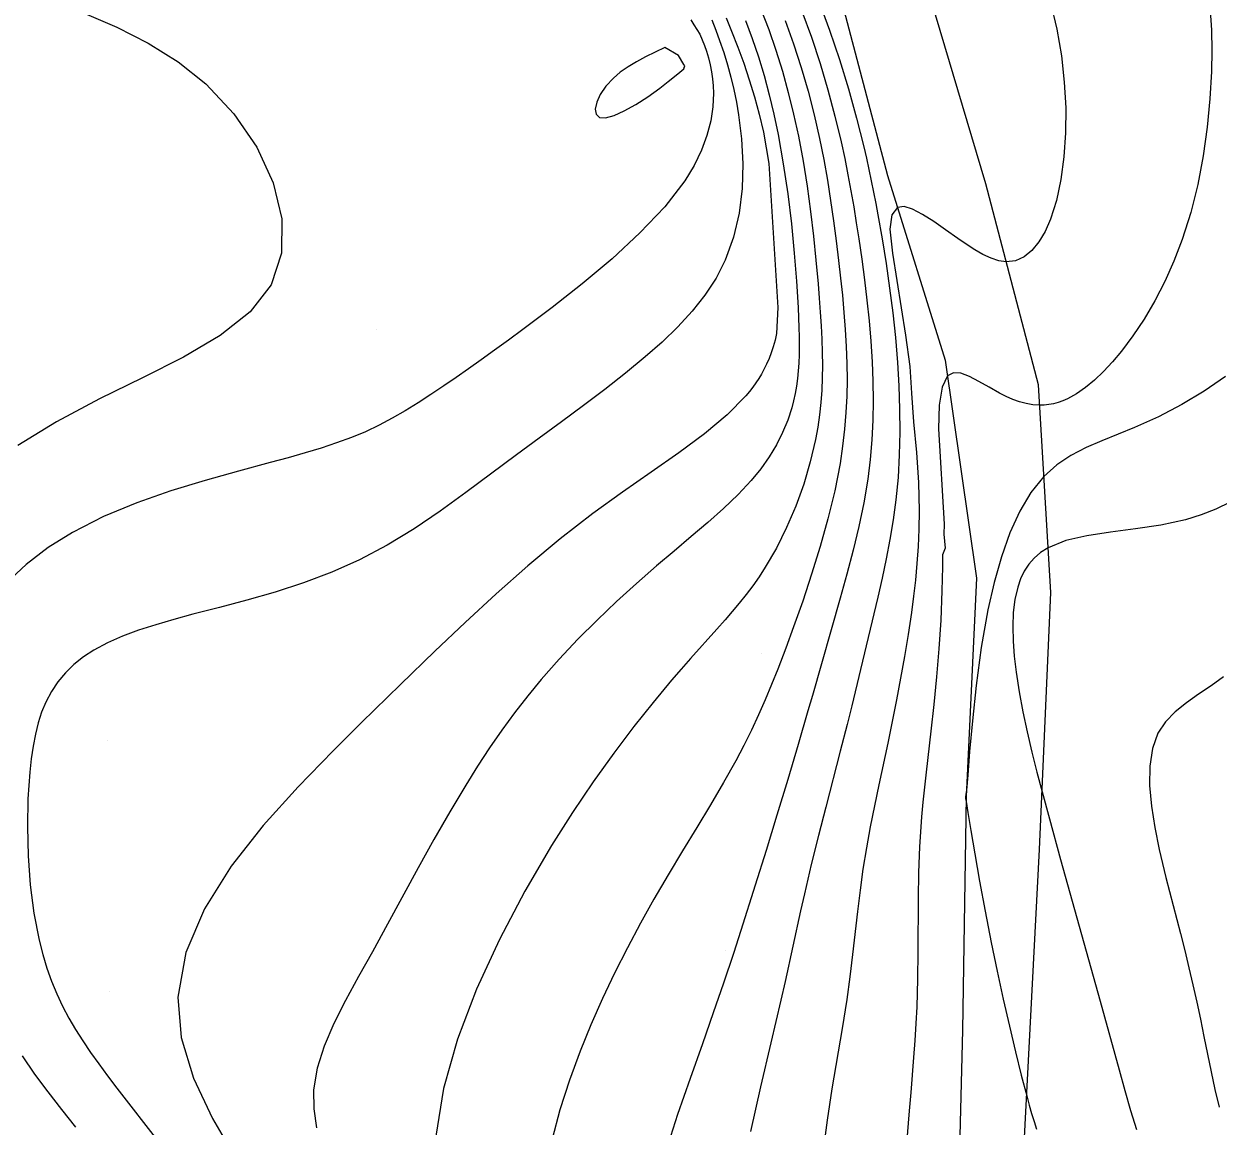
# Model space of a CAD drawing. Extents: x 2356077 to 2359823, y 225951 to 227822.
# Drawn here: x 2356612.4 to 2356687.5, y 227641.9 to 227711.2 of the extents above; entities that cross this region are included whole.
import ezdxf

# ---------------------------------------------------------------- set-up
doc = ezdxf.new("R2010")
doc.units = 0
for name, color, linetype in [('DTM Contours Major', 7, 'Continuous'), ('DTM Contours Minor', 7, 'Continuous'), ('PH Exist DTM Breakline', 7, 'Continuous'), ('PH Exist DTM Point', 7, 'Continuous')]:
    doc.layers.add(name, color=color, linetype=linetype)

msp = doc.modelspace()

# ---------------------------------------------------------------- linework, layer by layer
at = {"layer": 'DTM Contours Major'}
for points in [[(2356677.003, 227712.558), (2356677.398, 227710.876), (2356677.683, 227709.207), (2356677.865, 227707.555), (2356677.952, 227705.933), (2356677.946, 227704.354), (2356677.846, 227702.842), (2356677.653, 227701.418), (2356677.367, 227700.107), (2356676.989, 227698.93), (2356676.652, 227698.164), (2356676.264, 227697.502), (2356675.826, 227696.961), (2356675.337, 227696.561), (2356674.798, 227696.319), (2356674.209, 227696.253), (2356673.744, 227696.325), (2356673.257, 227696.486), (2356672.751, 227696.721), (2356672.231, 227697.015), (2356671.702, 227697.353), (2356671.168, 227697.718), (2356670.401, 227698.261), (2356669.656, 227698.781), (2356668.958, 227699.231), (2356668.33, 227699.561), (2356667.796, 227699.725), (2356667.379, 227699.674), (2356667.022, 227699.198), (2356666.885, 227698.302), (2356667.068, 227696.794), (2356667.872, 227691.641), (2356668.147, 227689.683), (2356668.249, 227687.988), (2356668.39, 227686.19), (2356668.569, 227684.263), (2356668.688, 227682.389), (2356668.734, 227680.591), (2356668.72, 227679.457), (2356668.675, 227678.36), (2356668.6, 227677.293), (2356668.502, 227676.25), (2356668.383, 227675.226), (2356668.248, 227674.213), (2356668.042, 227672.826), (2356667.815, 227671.449), (2356667.571, 227670.079), (2356667.312, 227668.716), (2356667.041, 227667.357), (2356666.759, 227666.001), (2356666.2, 227663.373), (2356665.926, 227662.056), (2356665.665, 227660.735), (2356665.423, 227659.407), (2356665.207, 227658.071), (2356665.023, 227656.755), (2356664.86, 227655.425), (2356664.547, 227652.705), (2356664.376, 227651.307), (2356664.181, 227649.878), (2356663.896, 227648.064), (2356663.258, 227644.272), (2356662.951, 227642.29), (2356662.683, 227640.248)], [(2356657.825, 227711.416), (2356658.247, 227710.282), (2356658.634, 227709.13), (2356658.988, 227707.955), (2356659.311, 227706.755), (2356659.604, 227705.524), (2356659.869, 227704.259), (2356660.197, 227702.414), (2356660.475, 227700.531), (2356660.705, 227698.647), (2356660.889, 227696.802), (2356661.029, 227695.032), (2356661.129, 227693.375), (2356661.158, 227692.74), (2356661.18, 227692.128), (2356661.192, 227691.538), (2356661.195, 227690.969), (2356661.186, 227690.417), (2356661.164, 227689.882), (2356661.131, 227689.391), (2356661.084, 227688.912), (2356661.021, 227688.442), (2356660.942, 227687.98), (2356660.845, 227687.524), (2356660.727, 227687.072), (2356660.474, 227686.292), (2356660.155, 227685.52), (2356659.768, 227684.755), (2356659.311, 227683.998), (2356658.782, 227683.249), (2356658.179, 227682.508), (2356657.358, 227681.628), (2356656.445, 227680.753), (2356655.457, 227679.874), (2356654.412, 227678.983), (2356653.326, 227678.072), (2356652.216, 227677.133), (2356650.965, 227676.042), (2356649.718, 227674.909), (2356648.485, 227673.736), (2356647.277, 227672.526), (2356646.105, 227671.28), (2356644.98, 227670.003), (2356644.123, 227668.964), (2356643.299, 227667.903), (2356642.501, 227666.816), (2356641.726, 227665.699), (2356640.969, 227664.549), (2356640.224, 227663.362), (2356639.218, 227661.674), (2356638.226, 227659.932), (2356637.246, 227658.159), (2356635.316, 227654.613), (2356634.362, 227652.885), (2356633.491, 227651.334), (2356632.666, 227649.83), (2356631.929, 227648.37), (2356631.321, 227646.95), (2356630.884, 227645.565), (2356630.66, 227644.211), (2356630.666, 227643.007), (2356630.851, 227641.819)]]:
    msp.add_lwpolyline(points, dxfattribs=at)
at = {"layer": 'DTM Contours Minor'}
for points in [[(2356662.425, 227712.637), (2356663.1, 227710.816), (2356663.722, 227708.969), (2356664.288, 227707.118), (2356664.798, 227705.283), (2356665.25, 227703.485), (2356665.419, 227702.761), (2356665.579, 227702.046), (2356665.73, 227701.335), (2356665.874, 227700.627), (2356666.013, 227699.92), (2356666.146, 227699.212), (2356666.415, 227697.689), (2356666.662, 227696.152), (2356666.884, 227694.604), (2356667.078, 227693.049), (2356667.241, 227691.49), (2356667.371, 227689.93), (2356667.46, 227688.462), (2356667.512, 227687.001), (2356667.524, 227685.549), (2356667.492, 227684.111), (2356667.411, 227682.691), (2356667.278, 227681.293), (2356667.11, 227680.041), (2356666.904, 227678.806), (2356666.666, 227677.585), (2356666.405, 227676.374), (2356666.13, 227675.168), (2356665.057, 227670.63), (2356664.503, 227668.347), (2356664.211, 227667.176), (2356663.777, 227665.484), (2356662.867, 227661.981), (2356662.407, 227660.183), (2356661.956, 227658.364), (2356661.523, 227656.53), (2356661.28, 227655.455), (2356660.311, 227651.011), (2356660.046, 227649.836), (2356659.419, 227647.166), (2356658.762, 227644.391), (2356658.129, 227641.582)], [(2356616.233, 227711.88), (2356618.279, 227711.001), (2356620.265, 227709.996), (2356622.147, 227708.825), (2356623.882, 227707.447), (2356625.653, 227705.563), (2356627.091, 227703.451), (2356628.121, 227701.215), (2356628.664, 227698.959), (2356628.645, 227696.789), (2356627.987, 227694.809), (2356626.665, 227693.108), (2356624.782, 227691.617), (2356622.482, 227690.259), (2356619.906, 227688.957), (2356617.197, 227687.631), (2356614.497, 227686.205), (2356612.056, 227684.698)], [(2356658.79, 227712.124), (2356659.279, 227710.849), (2356659.728, 227709.552), (2356660.138, 227708.234), (2356660.51, 227706.895), (2356660.845, 227705.536), (2356661.143, 227704.158), (2356661.436, 227702.585), (2356661.688, 227701.003), (2356661.903, 227699.426), (2356662.088, 227697.869), (2356662.245, 227696.347), (2356662.381, 227694.873), (2356662.457, 227693.974), (2356662.524, 227693.097), (2356662.58, 227692.238), (2356662.622, 227691.394), (2356662.648, 227690.561), (2356662.655, 227689.736), (2356662.642, 227688.963), (2356662.609, 227688.192), (2356662.552, 227687.42), (2356662.469, 227686.645), (2356662.358, 227685.864), (2356662.216, 227685.075), (2356661.893, 227683.685), (2356661.478, 227682.285), (2356660.979, 227680.9), (2356660.404, 227679.552), (2356659.762, 227678.262), (2356659.061, 227677.054), (2356658.673, 227676.461), (2356658.271, 227675.89), (2356657.856, 227675.339), (2356657.428, 227674.801), (2356656.989, 227674.272), (2356656.537, 227673.747), (2356656.018, 227673.157), (2356654.366, 227671.312), (2356653.78, 227670.648), (2356653.175, 227669.95), (2356652.015, 227668.562), (2356650.799, 227667.035), (2356649.54, 227665.37), (2356648.25, 227663.569), (2356646.943, 227661.633), (2356645.63, 227659.565), (2356643.944, 227656.692), (2356642.345, 227653.663), (2356640.91, 227650.543), (2356639.714, 227647.398), (2356638.833, 227644.294), (2356638.341, 227641.294)], [(2356661.368, 227712), (2356661.964, 227710.365), (2356662.509, 227708.711), (2356663.003, 227707.055), (2356663.444, 227705.41), (2356663.832, 227703.793), (2356664.058, 227702.75), (2356664.263, 227701.723), (2356664.45, 227700.707), (2356664.623, 227699.699), (2356664.785, 227698.696), (2356664.938, 227697.694), (2356665.124, 227696.413), (2356665.297, 227695.129), (2356665.454, 227693.841), (2356665.59, 227692.551), (2356665.702, 227691.258), (2356665.786, 227689.963), (2356665.836, 227688.741), (2356665.853, 227687.517), (2356665.833, 227686.289), (2356665.773, 227685.058), (2356665.667, 227683.823), (2356665.513, 227682.583), (2356665.262, 227681.101), (2356664.95, 227679.613), (2356664.589, 227678.119), (2356664.191, 227676.621), (2356663.771, 227675.119), (2356662.028, 227669.002), (2356661.749, 227668.034), (2356661.127, 227665.906), (2356660.472, 227663.705), (2356659.797, 227661.471), (2356659.114, 227659.244), (2356658.435, 227657.063), (2356657.532, 227654.223), (2356657.06, 227652.772), (2356656.439, 227650.911), (2356655.795, 227649.042), (2356655.111, 227647.105), (2356654.331, 227644.922), (2356653.546, 227642.653), (2356652.815, 227640.355)], [(2356687.028, 227712.045), (2356687.113, 227710.821), (2356687.141, 227709.544), (2356687.118, 227708.214), (2356687.023, 227706.492), (2356686.851, 227704.718), (2356686.596, 227702.919), (2356686.253, 227701.123), (2356685.817, 227699.357), (2356685.282, 227697.65), (2356684.762, 227696.295), (2356684.181, 227695.007), (2356683.549, 227693.791), (2356682.879, 227692.655), (2356682.18, 227691.604), (2356681.464, 227690.647), (2356680.901, 227689.971), (2356680.335, 227689.359), (2356679.768, 227688.816), (2356679.201, 227688.347), (2356678.635, 227687.956), (2356678.072, 227687.646), (2356677.778, 227687.518), (2356677.485, 227687.414), (2356677.193, 227687.334), (2356676.9, 227687.278), (2356676.607, 227687.246), (2356676.312, 227687.238), (2356675.896, 227687.267), (2356675.477, 227687.34), (2356675.056, 227687.454), (2356674.633, 227687.605), (2356674.208, 227687.789), (2356673.782, 227688.003), (2356673.132, 227688.369), (2356672.499, 227688.738), (2356671.902, 227689.052), (2356671.36, 227689.254), (2356670.892, 227689.285), (2356670.517, 227689.087), (2356670.177, 227688.384), (2356670.005, 227687.242), (2356669.96, 227685.753), (2356670.319, 227679.772), (2356670.288, 227679.143), (2356670.371, 227678.249), (2356670.217, 227677.826), (2356670.2, 227677.09), (2356670.191, 227676.33), (2356670.174, 227675.575), (2356670.097, 227673.734), (2356669.978, 227671.927), (2356669.827, 227670.16), (2356669.654, 227668.435), (2356669.469, 227666.757), (2356669.174, 227664.171), (2356669.07, 227663.226), (2356668.975, 227662.289), (2356668.89, 227661.356), (2356668.818, 227660.42), (2356668.761, 227659.476), (2356668.703, 227657.873), (2356668.678, 227656.236), (2356668.664, 227652.873), (2356668.642, 227651.155), (2356668.589, 227649.418), (2356668.537, 227648.371), (2356668.471, 227647.314), (2356668.392, 227646.241), (2356668.211, 227644.028), (2356668.114, 227642.878), (2356667.946, 227640.809)], [(2356654.376, 227711.463), (2356654.569, 227711.148), (2356654.758, 227710.86), (2356654.94, 227710.553), (2356655.095, 227710.203), (2356655.235, 227709.852), (2356655.36, 227709.501), (2356655.492, 227709.072), (2356655.602, 227708.641), (2356655.689, 227708.205), (2356655.753, 227707.765), (2356655.792, 227707.317), (2356655.807, 227706.862), (2356655.766, 227706.002), (2356655.632, 227705.114), (2356655.397, 227704.202), (2356655.052, 227703.268), (2356654.59, 227702.317), (2356654.003, 227701.351), (2356652.737, 227699.71), (2356651.184, 227698.065), (2356649.429, 227696.442), (2356647.558, 227694.871), (2356645.658, 227693.379), (2356643.813, 227691.993), (2356642.911, 227691.329), (2356642.043, 227690.699), (2356641.207, 227690.1), (2356640.399, 227689.528), (2356639.617, 227688.983), (2356638.856, 227688.46), (2356638.036, 227687.908), (2356637.229, 227687.381), (2356636.424, 227686.884), (2356635.611, 227686.415), (2356634.779, 227685.978), (2356633.918, 227685.574), (2356633.035, 227685.209), (2356632.111, 227684.869), (2356631.142, 227684.549), (2356630.125, 227684.239), (2356629.057, 227683.935), (2356627.935, 227683.628), (2356625.937, 227683.09), (2356623.834, 227682.504), (2356621.682, 227681.848), (2356619.538, 227681.1), (2356617.459, 227680.239), (2356615.5, 227679.244), (2356613.978, 227678.286), (2356612.594, 227677.224), (2356611.36, 227676.065)], [(2356655.707, 227711.455), (2356655.956, 227710.811), (2356656.189, 227710.174), (2356656.45, 227709.403), (2356656.687, 227708.634), (2356656.9, 227707.863), (2356657.087, 227707.085), (2356657.25, 227706.297), (2356657.387, 227705.495), (2356657.57, 227703.975), (2356657.648, 227702.42), (2356657.603, 227700.854), (2356657.416, 227699.304), (2356657.07, 227697.797), (2356656.545, 227696.358), (2356655.967, 227695.232), (2356655.267, 227694.163), (2356654.459, 227693.141), (2356653.557, 227692.158), (2356652.572, 227691.205), (2356651.519, 227690.274), (2356650.277, 227689.25), (2356648.976, 227688.235), (2356647.629, 227687.222), (2356646.245, 227686.204), (2356644.836, 227685.173), (2356643.413, 227684.123), (2356640.237, 227681.747), (2356638.621, 227680.581), (2356636.975, 227679.469), (2356635.29, 227678.437), (2356633.557, 227677.515), (2356631.808, 227676.737), (2356630.029, 227676.071), (2356628.242, 227675.495), (2356626.472, 227674.988), (2356624.742, 227674.529), (2356623.075, 227674.095), (2356621.876, 227673.773), (2356620.733, 227673.444), (2356619.652, 227673.097), (2356618.638, 227672.723), (2356617.7, 227672.311), (2356616.842, 227671.852), (2356616.184, 227671.421), (2356615.588, 227670.947), (2356615.054, 227670.427), (2356614.582, 227669.861), (2356614.171, 227669.246), (2356613.821, 227668.58), (2356613.561, 227667.947), (2356613.344, 227667.273), (2356613.166, 227666.558), (2356613.021, 227665.803), (2356612.906, 227665.007), (2356612.815, 227664.172), (2356612.701, 227662.497), (2356612.663, 227660.727), (2356612.708, 227658.908), (2356612.842, 227657.084), (2356613.07, 227655.302), (2356613.398, 227653.606), (2356613.626, 227652.716), (2356613.888, 227651.863), (2356614.183, 227651.04), (2356614.513, 227650.244), (2356614.878, 227649.469), (2356615.279, 227648.711), (2356615.699, 227647.992), (2356616.153, 227647.276), (2356616.64, 227646.558), (2356617.159, 227645.83), (2356617.71, 227645.085), (2356618.294, 227644.315), (2356620.988, 227640.825)], [(2356656.603, 227711.582), (2356656.947, 227710.76), (2356657.341, 227709.754), (2356657.71, 227708.735), (2356658.054, 227707.696), (2356658.377, 227706.631), (2356658.678, 227705.533), (2356658.958, 227704.395), (2356659.282, 227702.433), (2356659.854, 227693.38), (2356659.776, 227691.745), (2356659.677, 227691.324), (2356659.563, 227690.917), (2356659.433, 227690.525), (2356659.297, 227690.167), (2356659.146, 227689.821), (2356658.979, 227689.483), (2356658.822, 227689.198), (2356658.652, 227688.917), (2356658.47, 227688.642), (2356658.275, 227688.371), (2356658.068, 227688.104), (2356657.847, 227687.839), (2356656.659, 227686.631), (2356655.238, 227685.444), (2356653.634, 227684.254), (2356651.897, 227683.038), (2356650.077, 227681.772), (2356648.225, 227680.434), (2356646.162, 227678.83), (2356644.129, 227677.135), (2356642.133, 227675.377), (2356640.182, 227673.583), (2356638.282, 227671.782), (2356636.123, 227669.691), (2356633.674, 227667.29), (2356632.344, 227665.972), (2356631.89, 227665.518), (2356629.683, 227663.259), (2356627.488, 227660.828), (2356625.469, 227658.257), (2356623.792, 227655.58), (2356622.62, 227652.828), (2356622.118, 227650.034), (2356622.338, 227647.488), (2356623.108, 227644.944), (2356624.295, 227642.409), (2356625.765, 227639.892)], [(2356660.323, 227711.417), (2356660.844, 227709.956), (2356661.32, 227708.477), (2356661.751, 227706.986), (2356662.136, 227705.491), (2356662.476, 227704), (2356662.739, 227702.69), (2356662.97, 227701.39), (2356663.174, 227700.103), (2356663.356, 227698.828), (2356663.519, 227697.569), (2356663.67, 227696.326), (2356663.795, 227695.233), (2356663.91, 227694.15), (2356664.01, 227693.075), (2356664.094, 227692.004), (2356664.156, 227690.933), (2356664.194, 227689.859), (2356664.203, 227688.841), (2356664.185, 227687.815), (2356664.135, 227686.777), (2356664.051, 227685.726), (2356663.928, 227684.657), (2356663.764, 227683.568), (2356663.428, 227681.85), (2356663.005, 227680.103), (2356662.516, 227678.352), (2356661.979, 227676.62), (2356661.416, 227674.932), (2356660.846, 227673.313), (2356660.349, 227671.959), (2356660.018, 227671.086), (2356659.851, 227670.656), (2356659.461, 227669.684), (2356659.058, 227668.724), (2356658.636, 227667.769), (2356658.189, 227666.813), (2356657.713, 227665.851), (2356657.201, 227664.877), (2356656.441, 227663.518), (2356655.622, 227662.125), (2356654.759, 227660.696), (2356653.868, 227659.23), (2356652.964, 227657.728), (2356652.064, 227656.188), (2356651.215, 227654.672), (2356650.389, 227653.123), (2356649.592, 227651.544), (2356648.828, 227649.936), (2356648.104, 227648.301), (2356647.424, 227646.643), (2356646.742, 227644.805), (2356646.148, 227642.953), (2356645.67, 227641.099)], [(2356653.946, 227708.659), (2356653.612, 227709.222), (2356652.744, 227709.728), (2356652.135, 227709.436), (2356651.54, 227709.138), (2356650.97, 227708.832), (2356650.435, 227708.511), (2356649.945, 227708.171), (2356649.51, 227707.807), (2356649.04, 227707.299), (2356648.688, 227706.78), (2356648.463, 227706.286), (2356648.372, 227705.856), (2356648.425, 227705.527), (2356648.629, 227705.335), (2356649.018, 227705.312), (2356649.554, 227705.46), (2356650.2, 227705.749), (2356650.918, 227706.15), (2356651.673, 227706.632), (2356652.427, 227707.167), (2356652.963, 227707.578), (2356653.573, 227708.073), (2356653.937, 227708.38), (2356654.006, 227708.568), (2356653.946, 227708.659)], [(2356688.008, 227689.052), (2356686.67, 227688.128), (2356685.25, 227687.278), (2356683.779, 227686.51), (2356682.285, 227685.834), (2356680.223, 227685.009), (2356679.231, 227684.578), (2356678.284, 227684.084), (2356677.395, 227683.491), (2356676.579, 227682.762), (2356675.77, 227681.761), (2356675.061, 227680.57), (2356674.443, 227679.213), (2356673.91, 227677.714), (2356673.454, 227676.097), (2356673.067, 227674.386), (2356672.647, 227672.002), (2356672.325, 227669.631), (2356672.084, 227667.41), (2356671.912, 227665.48), (2356671.791, 227663.979), (2356671.709, 227663.046), (2356671.669, 227662.766), (2356671.653, 227662.636), (2356671.66, 227662.518), (2356671.685, 227662.339), (2356671.797, 227661.63), (2356671.984, 227660.502), (2356672.236, 227659.038), (2356672.542, 227657.323), (2356672.893, 227655.441), (2356673.277, 227653.476), (2356673.648, 227651.672), (2356674.031, 227649.902), (2356674.416, 227648.198), (2356674.795, 227646.595), (2356675.16, 227645.124), (2356675.501, 227643.82), (2356675.659, 227643.244), (2356675.812, 227642.71), (2356675.962, 227642.21), (2356676.112, 227641.737)], [(2356688.292, 227681.137), (2356687.399, 227680.703), (2356686.464, 227680.339), (2356685.486, 227680.042), (2356683.929, 227679.709), (2356682.335, 227679.468), (2356680.766, 227679.264), (2356679.286, 227679.036), (2356677.958, 227678.73), (2356676.845, 227678.285), (2356676.372, 227677.985), (2356675.969, 227677.635), (2356675.629, 227677.239), (2356675.348, 227676.799), (2356675.12, 227676.318), (2356674.94, 227675.799), (2356674.763, 227675.035), (2356674.659, 227674.212), (2356674.62, 227673.337), (2356674.64, 227672.416), (2356674.712, 227671.455), (2356674.829, 227670.463), (2356675.02, 227669.231), (2356675.256, 227667.975), (2356675.529, 227666.705), (2356675.828, 227665.435), (2356676.144, 227664.176), (2356676.466, 227662.941), (2356676.925, 227661.232), (2356677.626, 227658.691), (2356680.117, 227649.787), (2356681.308, 227645.471), (2356681.672, 227644.173), (2356682.036, 227642.915), (2356682.402, 227641.703)], [(2356687.884, 227670.174), (2356687.099, 227669.602), (2356686.306, 227669.067), (2356685.54, 227668.534), (2356684.836, 227667.972), (2356684.229, 227667.347), (2356683.752, 227666.627), (2356683.401, 227665.66), (2356683.235, 227664.556), (2356683.227, 227663.341), (2356683.344, 227662.045), (2356683.559, 227660.696), (2356683.841, 227659.322), (2356684.045, 227658.44), (2356684.26, 227657.558), (2356684.711, 227655.797), (2356685.167, 227654.037), (2356685.436, 227652.959), (2356685.696, 227651.88), (2356685.947, 227650.801), (2356686.189, 227649.722), (2356686.423, 227648.643), (2356686.649, 227647.565), (2356687.103, 227645.337), (2356687.341, 227644.226), (2356687.6, 227643.117)], [(2356612.337, 227646.335), (2356613.118, 227645.197), (2356613.942, 227644.077), (2356614.803, 227642.967), (2356615.694, 227641.857)]]:
    msp.add_lwpolyline(points, dxfattribs=at)
at = {"layer": 'PH Exist DTM Breakline'}
for points in [[(2356646.348, 227775.566), (2356645.765, 227764.983), (2356647.573, 227754.253), (2356653.011, 227740.06), (2356658.086, 227727.41), (2356663, 227715.917), (2356666.755, 227701.673), (2356670.375, 227690.08), (2356672.341, 227676.37), (2356671.689, 227662.639), (2356671.468, 227647.955), (2356671.096, 227633), (2356669.566, 227615.85), (2356669.373, 227603.54)], [(2356675.1, 227603.893), (2356675.34, 227623.686), (2356675.345, 227640.819), (2356676.309, 227659.315), (2356677.012, 227675.476), (2356676.236, 227688.525), (2356672.925, 227701.151), (2356668.602, 227715.73), (2356663.15, 227731.19), (2356657.561, 227747.37), (2356654.436, 227757.656), (2356654.35, 227764.463), (2356654.451, 227772.649)]]:
    msp.add_lwpolyline(points, dxfattribs=at)
at = {"layer": 'PH Exist DTM Point'}
for p, q in [((2356653.908, 227708.487), (2356653.908, 227708.487)), ((2356634.598, 227691.993), (2356634.598, 227691.993)), ((2356659.246, 227689.698), (2356659.246, 227689.698)), ((2356658.834, 227671.641), (2356658.834, 227671.641)), ((2356634.308, 227668.372), (2356634.308, 227668.372)), ((2356617.709, 227666.193), (2356617.709, 227666.193)), ((2356656.57, 227652.971), (2356656.57, 227652.971)), ((2356617.85, 227650.408), (2356617.85, 227650.408))]:
    msp.add_line(p, q, dxfattribs=at)

doc.saveas('drawing.dxf')
